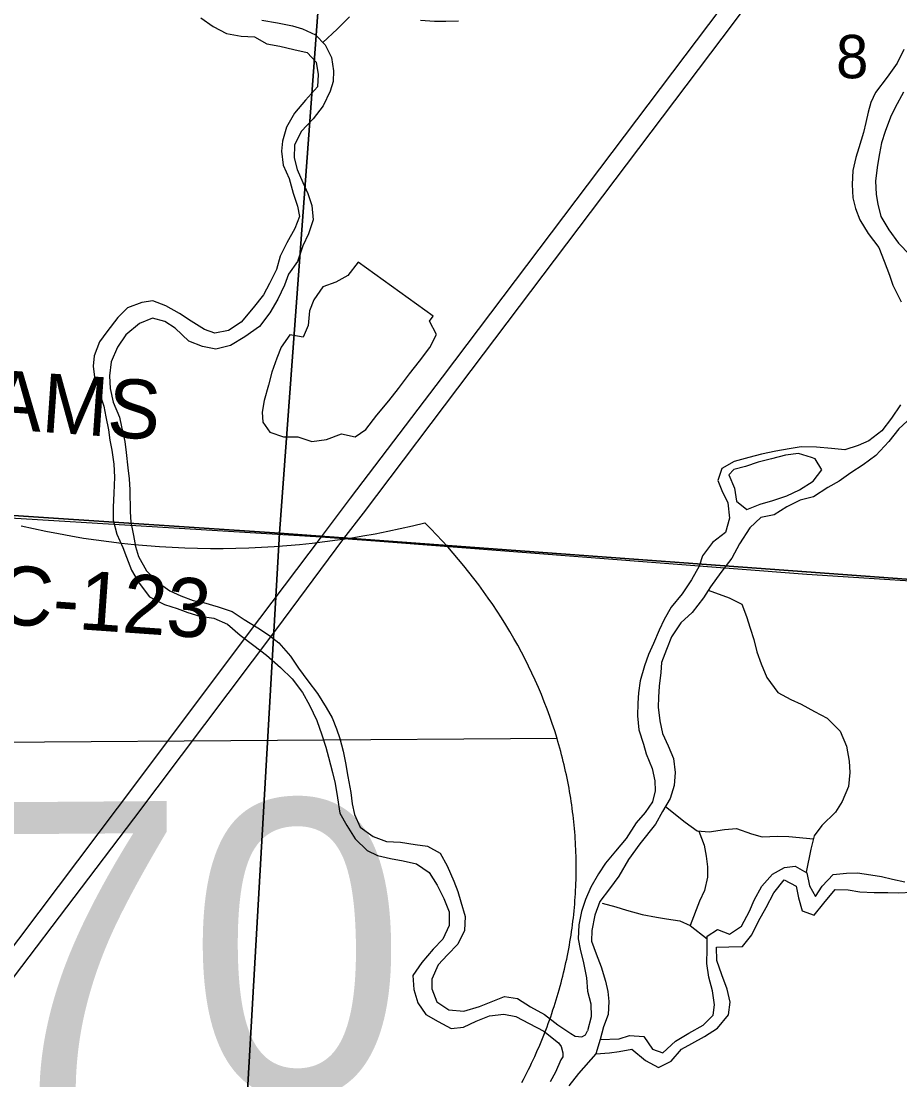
# Model space of a CAD drawing. Extents: x 114604 to 551442, y 316898 to 567001.
# Drawn here: x 229361 to 233833, y 357447 to 362835 of the extents above; entities that cross this region are included whole.
import ezdxf

# ---------------------------------------------------------------- set-up
doc = ezdxf.new("R2010")
doc.units = 0
for name, color, linetype in [('DV_X_County_Line', 7, 'Continuous'), ('GE_P_Alignment', 7, 'Continuous'), ('GE_P_Alignment_500_Bearings', 7, 'Continuous'), ('GE_P_Alignment_500_Stations', 7, 'Continuous'), ('MT_X_Edge_Line', 7, 'Continuous'), ('PM_P_Cells', 7, 'Continuous'), ('PM_P_CL_Double_Solid', 7, 'Continuous'), ('PM_X_Stop_Line', 7, 'Continuous'), ('PV_X_Curb', 7, 'Continuous'), ('SN_P_Signs', 7, 'Continuous')]:
    doc.layers.add(name, color=color, linetype=linetype)

msp = doc.modelspace()

# ---------------------------------------------------------------- linework, layer by layer
at = {"layer": 'DV_X_County_Line'}
for points in [[(230275.3, 362851.3), (230337.6, 362807.7), (230405.9, 362772.2), (230479.9, 362758.7), (230547.9, 362755.3), (230612.2, 362719.7), (230678.2, 362708.2), (230748.3, 362690.7), (230816.4, 362675.2), (230862.7, 362625.5), (230873.2, 362563.5), (230869.6, 362501.4), (230808.1, 362432.9), (230752.6, 362366.4), (230711.1, 362295.9), (230691.6, 362223.7), (230686, 362173.6), (230694.5, 362101.6), (230725, 362033.7), (230745.5, 361959.8), (230767.9, 361893.9), (230778.3, 361839.9), (230754.7, 361779.6), (230713.3, 361707.2), (230679.7, 361638.9), (230660.2, 361570.6), (230624.7, 361500.3), (230595.2, 361442), (230541.6, 361375.5), (230480.2, 361302.9), (230416.5, 361260.3), (230346.6, 361247.8), (230294.5, 361265.4), (230226.2, 361308.9), (230166, 361346.5), (230097.7, 361386), (230031.5, 361411.6), (229975.6, 361403.1), (229901.8, 361376.5), (229852.2, 361326.1), (229796.7, 361253.5), (229759.1, 361203.2), (229731.6, 361130.9), (229728, 361078.8), (229734.4, 361022.8), (229756.8, 360952.8), (229781.4, 360874.9), (229791.7, 360820.9), (229806.2, 360755), (229812.6, 360703), (229822.9, 360651), (229833.4, 360581), (229835.9, 360514.9), (229832.5, 360432.8), (229829, 360360.7), (229829.4, 360294.6), (229847.9, 360224.6), (229878.4, 360156.8), (229896.7, 360106.9), (229923.2, 360041), (229961.7, 359975.2), (230014.1, 359905.5), (230090.4, 359866.1), (230154.5, 359846.5), (230208.6, 359824.9), (230270.7, 359807.4), (230340.8, 359795.9), (230411, 359766.4), (230475.4, 359710.9), (230545.7, 359657.3), (230610, 359607.8), (230680.4, 359546.2), (230740.8, 359488.6), (230793.3, 359419), (230827.8, 359353.2)], [(230585.3, 362839.7), (230665.4, 362826.3), (230741.5, 362810.8), (230793.6, 362795.2), (230859.8, 362765.7), (230908.1, 362714), (230940.6, 362650.2), (230951, 362582.2), (230949.4, 362528.1), (230933.8, 362477.9), (230898.3, 362403.5), (230846.8, 362337.1), (230785.3, 362272.5), (230751.8, 362204.1), (230750.2, 362140.1), (230766.6, 362080.1), (230795.1, 362014.2), (230819.5, 361958.4), (230839.9, 361896.4), (230846.4, 361824.4), (230822.9, 361752.1), (230795.3, 361691.8), (230767.9, 361611.5), (230722.4, 361547.1), (230700.8, 361490.9), (230667.3, 361420.5), (230625.8, 361350.1), (230574.3, 361281.6), (230498.7, 361229), (230427, 361184.3), (230351.2, 361165.7), (230283.1, 361179.2), (230214.9, 361206.7), (230144.5, 361272.3), (230092.3, 361305.9), (230030.1, 361323.4), (229962.4, 361296.9), (229892.8, 361238.3), (229851.2, 361175.9), (229819.8, 361101.5), (229810.3, 361029.4), (229814.7, 360965.3), (229829.2, 360895.3), (229861.7, 360819.5), (229872.1, 360769.5), (229888.6, 360695.5), (229895, 360639.5), (229903.5, 360561.5), (229909.9, 360505.5), (229914.3, 360449.4), (229915.1, 360337.3), (229919.5, 360285.3), (229932, 360217.3), (229942.3, 360161.3), (229958.7, 360111.3), (229999.2, 360037.6), (230053.6, 359981.9), (230117.9, 359936.4), (230174, 359910.8), (230236.2, 359887.2), (230288.2, 359875.6), (230364.4, 359854.2), (230434.5, 359830.7), (230496.8, 359789.1), (230565.1, 359747.6), (230619.3, 359712)], [(233853.4, 362690.9), (233819.9, 362620.6), (233768.4, 362550.1), (233709, 362471.5), (233685.3, 362421.3), (233671.7, 362371.1), (233660.1, 362318.9), (233648.4, 362268.8), (233625, 362190.5), (233609.3, 362140.3), (233593.8, 362074.1), (233590.3, 362004), (233594.8, 361935.9), (233607.2, 361882), (233629.6, 361824.1), (233672, 361754.3), (233726.5, 361682.7), (233753, 361612.8), (233781.5, 361542.9), (233797.8, 361491), (233840.4, 361407.2)], [(233852.9, 362472.6), (233809.5, 362396.2), (233785.8, 362345.9), (233758.4, 362273.6), (233740.8, 362215.4), (233729.2, 362161.3), (233719.6, 362101.1), (233710.1, 362023), (233712.6, 361952.9), (233721, 361902.9), (233737.4, 361840.9), (233777.9, 361773.2), (233826.3, 361705.5), (233884.7, 361645.8)], [(233836.1, 360882.5), (233790.6, 360814.1), (233741.1, 360749.6), (233675.4, 360699)], [(233892.5, 360818.9), (233829, 360760.3), (233777.4, 360695.8), (233712, 360625.2), (233646.3, 360576.6), (233584.6, 360536.1), (233524.9, 360493.6), (233467.2, 360461.1), (233393.5, 360414.5), (233325.7, 360397.9), (233257.9, 360363.3), (233194.2, 360322.8), (233126.4, 360308.3), (233070.7, 360255.8), (233017.3, 360175.2), (232977.8, 360102.8), (232922.4, 360028.3), (232868.9, 359955.8), (232833.3, 359899.5), (232775.9, 359824.9), (232718.2, 359772.4), (232670.8, 359701.9), (232645.2, 359637.7), (232619.7, 359571.4), (232616.1, 359519.3), (232608.5, 359451.2), (232604.9, 359395), (232603.3, 359343), (232611.8, 359274.9), (232626.2, 359209), (232654.7, 359147.1), (232681.1, 359083.2), (232689.6, 359011.2), (232684.1, 358945.1), (232664.5, 358878.9), (232625, 358812.5), (232589.5, 358748.1), (232510.2, 358647.4), (232452.8, 358568.8), (232403.4, 358484.3), (232355.9, 358419.9), (232306.3, 358355.4), (232280.8, 358285.1), (232265.4, 358206.9), (232263.8, 358152.8), (232288.2, 358089)], [(233675.4, 360699), (233621.6, 360674.6), (233553.8, 360654), (233485.8, 360659.5), (233409.8, 360666.9), (233331.8, 360668.3), (233269.9, 360657.8), (233202, 360647.3), (233130.1, 360630.7), (233064.2, 360614.1), (232990.4, 360593.6), (232926.7, 360559), (232907.1, 360496.8), (232927.5, 360446.9), (232957.9, 360383), (232966.4, 360305), (232946.9, 360232.8), (232879.3, 360182.2), (232829.8, 360113.7), (232812.2, 360061.5), (232772.7, 359991.1), (232725.2, 359920.7), (232669.7, 359852.1), (232634.2, 359789.8), (232608.5, 359735.5), (232579, 359667.2), (232553.4, 359610.9), (232533.8, 359554.7), (232512.4, 359478.4), (232502.8, 359416.3), (232499.2, 359364.2), (232497.6, 359300.1), (232504.1, 359228), (232528.6, 359156.2), (232543, 359106.2), (232573.5, 359032.3), (232585.9, 358968.4), (232588.3, 358918.3), (232574.7, 358862.1), (232537.1, 358807.8), (232491.5, 358755.4), (232440, 358674.9), (232386.5, 358610.4), (232335, 358549.9), (232299.3, 358495.5), (232259.8, 358427.2), (232234.3, 358364.9), (232212.7, 358304.6), (232199.2, 358236.4), (232195.7, 358164.3), (232206.1, 358112.3), (232222.6, 358042.4), (232239.1, 357966.4), (232243.6, 357898.4), (232260, 357834.4), (232262.5, 357768.3), (232243, 357696.1)], [(233402.2, 360606.8), (233384.1, 360614.7), (233318, 360634.2), (233252.1, 360625.6), (233180.2, 360607), (233112.4, 360590.5), (233048.6, 360568), (232988.7, 360553.5), (232962.9, 360525.3)], [(232962.9, 360525.3), (232991.4, 360457.4), (233001.8, 360391.4), (233054.1, 360349.7), (233121.9, 360376.3), (233187.7, 360394.8), (233257.5, 360419.4), (233323.3, 360450), (233393, 360494.6), (233436.6, 360551), (233402.2, 360606.8)], [(230619.3, 359712), (230671.6, 359670.3), (230732, 359602.7), (230772.4, 359543), (230820.9, 359477.3), (230869.3, 359413.6), (230913.8, 359341.8), (230944.2, 359290), (230966.6, 359234.1), (230982.9, 359184.2), (230999.3, 359120.2), (231011.8, 359060.2), (231024.3, 358990.2), (231038.8, 358910.2), (231045.2, 358852.2), (231057.6, 358798.3), (231086.1, 358732.4), (231152.4, 358684.9), (231220.5, 358659.3), (231292.5, 358655.9), (231366.6, 358644.5), (231428.6, 358636.9), (231492.9, 358601.4), (231529.3, 358535.6), (231563.8, 358457.8), (231584.2, 358405.9), (231598.5, 358353.9), (231621.1, 358278), (231617.6, 358207.9), (231584.1, 358137.5), (231530.5, 358083), (231482.8, 358032.6), (231451.4, 357960.3), (231451.7, 357910.2), (231476.2, 357844.3), (231538.4, 357802.7), (231614.5, 357797.3), (231694.3, 357820), (231754.1, 357844.5), (231821.9, 357871.1), (231887.9, 357861.5), (231954.2, 357818), (232024.5, 357780.5), (232092.8, 357727), (232159.1, 357683.4)], [(230827.8, 359353.2), (230866.3, 359275.4), (230890.8, 359203.5), (230911.2, 359139.5), (230925.6, 359089.6), (230946.1, 359011.7), (230958.5, 358955.7), (230971, 358881.7), (230983.6, 358803.7), (231018, 358741.9), (231060.5, 358674.1), (231122.9, 358614.5), (231175, 358588.9), (231241.1, 358573.4), (231305.2, 358561.9), (231373.3, 358546.4), (231437.6, 358502.8), (231478, 358437.1), (231512.5, 358369.3), (231538.9, 358301.4), (231539.4, 358233.3), (231507.9, 358163), (231458.3, 358112.5), (231400.8, 358044), (231355.3, 357977.6), (231359.8, 357907.5), (231380.2, 357839.6), (231420.6, 357779.8), (231482.9, 357744.2), (231549.1, 357708.7), (231613, 357715.2), (231676.8, 357745.8), (231744.6, 357772.3), (231818.5, 357780.9), (231878.6, 357769.4), (231946.8, 357733.8), (232021.1, 357694.4), (232095.5, 357634.9)], [(232288.2, 358089), (232312.7, 358023.1), (232335.2, 357949.1), (232347.5, 357897.2), (232351.9, 357845.1), (232348.4, 357779), (232324.8, 357716.8), (232307.3, 357652.5)], [(232159.1, 357683.4), (232181.5, 357670.1), (232215, 357665.2), (232234.3, 357675.7), (232243, 357696.1)], [(232095.5, 357634.9), (232109.6, 357616.7), (232117.6, 357584.5), (232117.7, 357563.9), (232108.1, 357548.9)], [(232307.3, 357652.5), (232286.9, 357580.2)], [(232286.9, 357580.2), (232198.5, 357479.5), (232149, 357417)], [(232108.1, 357548.9), (232080.5, 357486.6), (232052.9, 357436.3)]]:
    msp.add_lwpolyline(points, dxfattribs=at)
at = {"layer": 'GE_P_Alignment'}
msp.add_line((232088.4, 359185), (226649.2, 359145.7), dxfattribs=at)
msp.add_line((232088.4, 359185), (226649.2, 359145.7), dxfattribs=at)
msp.add_lwpolyline([(231909.9, 357433.1), (231918.5, 357449.5), (231927, 357466), (231935.3, 357482.5), (231943.5, 357499), (231951.5, 357515.6), (231959.4, 357532.3), (231967.2, 357548.9), (231974.9, 357565.6), (231982.4, 357582.4), (231989.8, 357599.1), (231997, 357615.9), (232004.1, 357632.8), (232011.1, 357649.6), (232017.9, 357666.5), (232024.7, 357683.5), (232031.2, 357700.4), (232037.7, 357717.4), (232044, 357734.4), (232050.2, 357751.5), (232056.2, 357768.5), (232062.1, 357785.6), (232067.9, 357802.8), (232073.5, 357819.9), (232079, 357837.1), (232084.3, 357854.3), (232089.6, 357871.5), (232094.6, 357888.7), (232099.6, 357906), (232104.4, 357923.3), (232109.1, 357940.6), (232113.6, 357957.9), (232118, 357975.2), (232122.3, 357992.5), (232126.4, 358009.9), (232130.4, 358027.3), (232134.2, 358044.7), (232137.9, 358062.1), (232141.5, 358079.5), (232144.9, 358096.9), (232148.2, 358114.3), (232151.4, 358131.8), (232154.4, 358149.3), (232157.3, 358166.7), (232160, 358184.2), (232162.6, 358201.7), (232165.1, 358219.2), (232167.5, 358236.7), (232169.7, 358254.2), (232171.7, 358271.7), (232173.6, 358289.2), (232175.4, 358306.7), (232177.1, 358324.2), (232178.6, 358341.7), (232179.9, 358359.2), (232181.2, 358376.7), (232182.3, 358394.2), (232183.2, 358411.7), (232184.1, 358429.2), (232184.8, 358446.7), (232185.3, 358464.2), (232185.7, 358481.7), (232186, 358499.2), (232186.2, 358516.6), (232186.2, 358534.1), (232186, 358551.6), (232185.8, 358569), (232185.4, 358586.5), (232184.9, 358603.9), (232184.2, 358621.3), (232183.4, 358638.7), (232182.5, 358656.1), (232181.4, 358673.5), (232180.2, 358690.9), (232178.9, 358708.2), (232177.4, 358725.5), (232175.8, 358742.9), (232174, 358760.2), (232172.2, 358777.4), (232170.2, 358794.7), (232168, 358811.9), (232165.8, 358829.2), (232163.4, 358846.4), (232160.9, 358863.6), (232158.2, 358880.7), (232155.4, 358897.9), (232152.5, 358915), (232149.5, 358932.1), (232146.3, 358949.1), (232143, 358966.2), (232139.5, 358983.2), (232136, 359000.2), (232132.3, 359017.1), (232128.5, 359034), (232124.5, 359050.9), (232120.5, 359067.8), (232116.3, 359084.6), (232111.9, 359101.5), (232107.5, 359118.2), (232102.9, 359135), (232098.2, 359151.7), (232093.4, 359168.4), (232088.4, 359185)], dxfattribs=at)
for centre, start_param, end_param in [((230368.8, 362964.3), 4.415841, 5.008936), ((228670.3, 358517.5), 0.230566, 0.669003)]:
    msp.add_ellipse(centre, major_axis=(3515.8, 25.4), ratio=0.8, start_param=start_param, end_param=end_param, dxfattribs=at)
at = {"layer": 'GE_P_Alignment_500_Bearings'}
for points in [[(227000.6, 360439), (227933.8, 360381.4), (229219.9, 360312.5), (230887.3, 360209.8), (231001.8, 360202.8), (231164.6, 360190.2)], [(231164.6, 360190.2), (233359.3, 360020.3), (234258, 359963.1), (234442.8, 359951.7), (234579.8, 359940.9)]]:
    msp.add_lwpolyline(points, dxfattribs=at)
at = {"layer": 'GE_P_Alignment_500_Stations'}
for points in [[(233592.4, 363795.7), (233262.3, 363360.8), (232921.6, 362901.6), (231503.8, 361023.3), (231035.8, 360406.5), (230918.9, 360251.7)], [(233334.8, 363296), (232989.6, 362831.4), (231649.6, 361056.7), (231101.3, 360331.2), (231001.8, 360202.8), (230656.2, 359735), (229932.3, 358775.4), (229325.5, 357974.2), (228759.9, 357223.1), (228037.2, 356261.2), (227912.2, 356094.7), (227761.8, 355909.5), (227607.9, 355734.7), (227425.1, 355542.2), (227282.5, 355404.5), (227144.4, 355280.8), (227014.3, 355169.8), (226809.3, 355007.3), (226616.9, 354875.1), (226361, 354706.5), (226090, 354547), (225875.3, 354437.7), (225641.1, 354336.9), (225430.6, 354243.2)], [(230918.9, 360251.7), (230887.3, 360209.8), (230761.6, 360043.6)], [(230761.6, 360043.6), (230573.2, 359794.2), (229849.4, 358829.8), (229247.1, 358032.4), (228667, 357261.7), (228466.6, 356994.2)]]:
    msp.add_lwpolyline(points, dxfattribs=at)
at = {"layer": 'MT_X_Edge_Line'}
for points in [[(231076.6, 361608.5), (231024.5, 361540.4), (230962.4, 361506.4), (230896.4, 361482.5), (230850.3, 361416.4), (230828.1, 361360.3), (230822, 361286.2), (230795.8, 361226.1), (230727.9, 361238.2), (230683.8, 361176.1), (230661.6, 361120), (230637.5, 361047.9), (230619.3, 360981.8), (230597.2, 360903.7), (230587.1, 360845.6), (230590.9, 360793.5), (230626.8, 360743.4), (230696.7, 360719.3), (230768.7, 360719.2), (230840.6, 360695.1), (230914.6, 360705.1), (230990.7, 360735), (231060.6, 360718.9), (231114.7, 360757), (231170.8, 360829.1), (231232.9, 360903.1), (231281.1, 360965.2), (231337.2, 361039.3), (231389.3, 361105.3), (231441.5, 361173.4), (231475.6, 361239.5), (231439.8, 361307.6)], [(231439.8, 361307.6), (231457.8, 361333.7), (231076.6, 361608.5)]]:
    msp.add_lwpolyline(points, dxfattribs=at)
at = {"layer": 'PM_P_Cells'}
for points in [[(230897, 362725.9), (230969.4, 362794.7), (231031.5, 362856.8)], [(231393.3, 362840.4), (231465.3, 362834.4), (231523.2, 362834.3), (231587.2, 362836.3)], [(232858.1, 359938.8), (232964, 359899.7), (233029.9, 359867.6), (233053.7, 359805.5), (233071.6, 359745.4), (233089.5, 359687.3), (233105.3, 359625.1), (233127.2, 359565), (233157, 359494.8), (233212.8, 359418.7), (233278.7, 359382.5), (233330.6, 359358.5), (233398.5, 359322.3), (233464.4, 359288.2), (233530.2, 359222), (233562, 359145.9), (233575.9, 359069.7), (233579.7, 359011.6), (233571.6, 358939.5), (233539.4, 358863.4), (233505.3, 358809.3), (233437.2, 358741.3), (233397.1, 358689.2), (233380.9, 358621.1), (233356, 358503.5)], [(232640.5, 358838.5), (232741.5, 358757.9), (232801.3, 358713.8), (232863.3, 358709.7), (232941.3, 358721.7), (233001.3, 358725.6), (233079.2, 358699.5), (233133.1, 358683.4), (233211.1, 358687.4), (233269.1, 358685.3), (233393.5, 358674.3)], [(232809.7, 358713.2), (232837.2, 358641.6), (232847, 358585.5), (232854.9, 358531.4), (232854.8, 358479.3), (232838.6, 358411.2), (232814.5, 358357.1), (232766.3, 358233)], [(232307.3, 357652.5), (232405.1, 357656.3), (232457.1, 357672.3), (232531.1, 357668.2), (232574.9, 357604), (232626.8, 357583.9), (232690.9, 357644), (232759, 357684), (232833.1, 357726), (232883.2, 357776.1), (232889.3, 357828.1), (232879.5, 357900.3), (232861.6, 357970.4), (232851.8, 358038.5), (232852, 358114.7), (232852.1, 358178.8), (232906.2, 358212.8), (232966.1, 358188.7), (233028.1, 358228.7), (233068.3, 358304.8), (233092.4, 358360.9), (233130.6, 358433), (233184.7, 358493.1), (233246.8, 358527.1), (233300.7, 358535), (233360.7, 358500.9), (233374.5, 358434.8), (233404.4, 358380.6), (233438.5, 358432.7), (233494.6, 358492.8), (233562.6, 358498.7), (233618.5, 358500.7), (233686.5, 358490.6), (233740.5, 358482.5), (233796.4, 358468.4), (233858.3, 358454.4)], [(232286.9, 357580.2), (232354.9, 357584.2), (232404.9, 357592.2), (232468.9, 357604.1), (232538.8, 357545.9), (232604.7, 357509.8), (232668.7, 357541.8), (232722.8, 357603.9), (232774.9, 357631.9), (232838.9, 357667.9), (232905, 357709.9), (232961.1, 357778), (232969.3, 357842.1), (232955.4, 357908.2), (232927.6, 357982.4), (232901.8, 358054.5), (232900, 358122.6), (232963.9, 358124.6), (233031.9, 358126.5), (233080, 358184.6), (233114.2, 358254.7), (233152.3, 358324.8), (233192.5, 358398.9), (233244.6, 358464.9), (233306.5, 358432.8), (233318.4, 358372.7), (233336.2, 358306.6), (233398.1, 358284.5), (233446.3, 358346.5), (233504.4, 358416.6), (233570.4, 358414.6), (233630.3, 358404.5), (233702.3, 358400.4), (233772.2, 358400.3), (233828.2, 358398.3), (233894.2, 358402.2)], [(232318.7, 358345.6), (232388.6, 358327.5), (232442.6, 358311.4), (232522.5, 358289.3), (232594.4, 358275.2), (232646.4, 358267.1), (232714.3, 358257.1), (232766.3, 358233), (232852.1, 358165.4)], [(232307.3, 357652.5), (232286.9, 357580.2)]]:
    msp.add_lwpolyline(points, dxfattribs=at)
at = {"layer": 'SN_P_Signs'}
for points in [[(226072, 365959.8), (231071.6, 365597.7), (230676.4, 360230), (225740.9, 360556.3), (226048.9, 365601.7)], [(231071.6, 365597.7), (236465.2, 365226.6), (236156.1, 359827), (230676.4, 360230)], [(225740.9, 360556.3), (230676.4, 360230), (230365.9, 354819.8), (225412.3, 355207.7), (225715.7, 360242.2)], [(230676.4, 360230), (236156.1, 359827), (235803.6, 354436.9), (230365.9, 354819.8)]]:
    msp.add_lwpolyline(points, close=True, dxfattribs=at)

# ---------------------------------------------------------------- texts
at = {"layer": 'GE_P_Alignment'}
msp.add_text('270', height=1500.11, rotation=0.414, dxfattribs=at).set_placement((227981.2, 357350.5))
at = {"layer": 'PM_P_CL_Double_Solid'}
for s, rotation, p in [('WILLIAMS', 356.0151, (228147.1, 360836)), ('C-123', 355.9934, (229225.4, 359770.2))]:
    msp.add_text(s, height=300.02, rotation=rotation, dxfattribs=at).set_placement(p)
at = {"layer": 'PM_X_Stop_Line'}
for s in ['-', '.', ',']:
    msp.add_text(s, height=1, rotation=0.414, dxfattribs=at).set_placement((229376.3, 358110.2))
at = {"layer": 'PV_X_Curb'}
msp.add_text('8', height=221, rotation=0.4141, dxfattribs=at).set_placement((233509.6, 362543.5))

doc.saveas('drawing.dxf')
